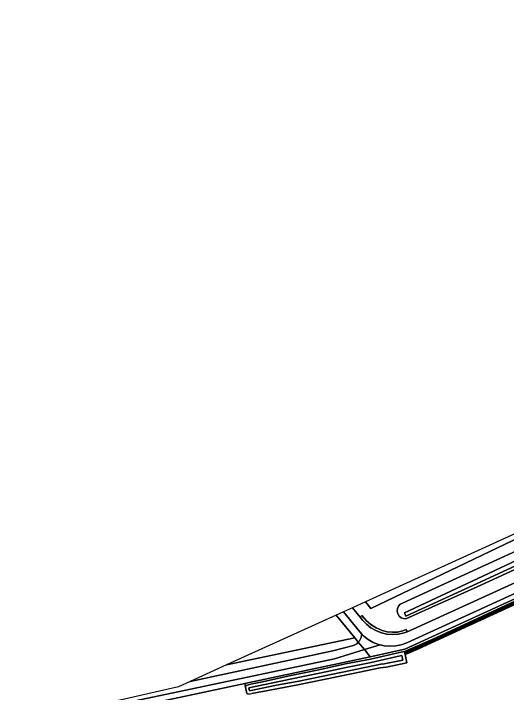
# Model space of a CAD drawing. Extents: x 154324 to 155744, y 382937 to 384188.
# Drawn here: x 154324.8 to 154511.1, y 383651.6 to 383908 of the extents above; entities that cross this region are included whole.
import ezdxf

# ---------------------------------------------------------------- set-up
doc = ezdxf.new("R2010")
doc.units = 0
for name, color, linetype in [('IMGEO_Bouwland', 7, 'Continuous'), ('IMGEO_Grasland_overig', 7, 'Continuous'), ('IMGEO_Groenvoorziening', 7, 'Continuous'), ('IMGEO_Hek', 7, 'Continuous'), ('IMGEO_Loofbos', 7, 'Continuous'), ('IMGEO_Oever', 7, 'Continuous'), ('IMGEO_Rijbaan_lokaal_gesloten', 7, 'Continuous'), ('IMGEO_Rijbaan_lokaal_halfverhard', 7, 'Continuous'), ('IMGEO_Waterloop', 7, 'Continuous')]:
    doc.layers.add(name, color=color, linetype=linetype)

msp = doc.modelspace()

# ---------------------------------------------------------------- linework, layer by layer
at = {"layer": 'IMGEO_Bouwland'}
for points in [[(154593.93, 383720.55), (154598.48, 383722.68), (154598.17, 383723.32), (154497.01, 383676.91), (154477.86, 383668.12), (154474.86, 383666.77), (154472.76, 383665.91), (154472.88, 383665.32), (154473.41, 383662.8), (154465.62, 383661.18), (154463.3, 383660.86), (154452.44, 383658.63), (154442.02, 383656.49), (154432.23, 383654.48), (154422.25, 383652.58), (154414.87, 383651.15)], [(154412.93, 383651.25), (154412.43, 383653.63), (154412.15, 383654.94), (154329.44, 383637.33)]]:
    msp.add_lwpolyline(points, dxfattribs=at)
at = {"layer": 'IMGEO_Grasland_overig'}
msp.add_lwpolyline([(154579.46, 383716.81), (154472.6, 383667.88), (154459.58, 383665.09), (154419.88, 383656.59), (154412.15, 383654.94), (154412.43, 383653.63), (154412.7, 383654.21), (154414.45, 383654.68), (154418.2, 383655.45), (154429, 383657.87), (154440.1, 383660.1), (154450.24, 383662.36), (154459.7, 383664.2), (154470.59, 383666.7), (154472.5, 383667.1), (154475.7, 383668.43), (154483.01, 383671.57), (154515.86, 383686.77)], dxfattribs=at)
at = {"layer": 'IMGEO_Groenvoorziening'}
for points in [[(154614.02, 383743.85), (154500, 383691.53), (154473.07, 383679.41), (154472.18, 383679.46), (154471.26, 383679.81), (154470.49, 383680.45), (154469.97, 383681.29), (154469.75, 383682.26), (154469.85, 383683.25), (154470.26, 383684.15), (154470.94, 383684.88), (154471.81, 383685.34), (154500, 383698.26), (154611.46, 383749.32)], [(154513.75, 383709.11), (154459.78, 383683.33), (154457.78, 383685.87), (154452.82, 383683.61), (154455.73, 383680.06), (154456.46, 383680.62), (154458.02, 383678.8), (154459.83, 383677.23), (154461.87, 383675.97), (154464.08, 383675.04), (154465.98, 383674.53), (154467.94, 383674.31), (154469.91, 383674.41), (154471.84, 383674.81), (154473.19, 383675.34), (154473.53, 383674.49), (154474.39, 383674.81), (154518.93, 383695.18)], [(154329.44, 383637.33), (154412.15, 383654.94), (154419.88, 383656.59), (154459.58, 383665.09), (154457.39, 383667.76), (154446.03, 383664.3), (154349.13, 383643.94)]]:
    msp.add_lwpolyline(points, dxfattribs=at)
for points in [[(154618.32, 383734.65), (154617.49, 383736.42), (154578.61, 383718.6), (154520.49, 383691.91), (154473.35, 383670.37), (154471.31, 383669.61), (154469.19, 383669.16), (154467.02, 383669.02), (154464.85, 383669.2), (154463.31, 383669.56), (154457.39, 383667.76), (154459.58, 383665.09), (154472.6, 383667.88), (154579.46, 383716.81)], [(154446.67, 383680.81), (154453.7, 383672.26), (154455.06, 383670.6), (154455.48, 383671.04), (154456.15, 383672.29), (154456.45, 383673.62), (154455.62, 383674.49), (154449.43, 383682.07)], [(154391.52, 383655.71), (154445.42, 383667.35), (154453.26, 383669.27), (154454.49, 383670.01), (154455.06, 383670.6), (154453.7, 383672.26), (154405.28, 383661.97)]]:
    msp.add_lwpolyline(points, close=True, dxfattribs=at)
at = {"layer": 'IMGEO_Hek'}
for points in [[(154459.58, 383665.09), (154472.6, 383667.88), (154579.46, 383716.81), (154700.77, 383772.49), (154776.62, 383807.22), (154800.33, 383818.09), (154852.28, 383841.89), (154892.94, 383860.56), (154996.51, 383908.03)], [(154335.86, 383605.18), (154329.44, 383637.33), (154419.88, 383656.59), (154459.58, 383665.09)]]:
    msp.add_lwpolyline(points, dxfattribs=at)
at = {"layer": 'IMGEO_Loofbos'}
for points in [[(154599.64, 383750.46), (154457.78, 383685.87), (154459.78, 383683.33), (154513.75, 383709.11), (154600.16, 383749.34), (154599.86, 383750)], [(154446.67, 383680.81), (154405.28, 383661.97), (154453.7, 383672.26)]]:
    msp.add_lwpolyline(points, close=True, dxfattribs=at)
at = {"layer": 'IMGEO_Oever'}
for points in [[(154966.18, 383892.22), (154964.62, 383891.5), (154877.89, 383851.74), (154825.83, 383827.84), (154791.82, 383812.32), (154670.71, 383756.97), (154477.72, 383668.43), (154474.72, 383667.08), (154473, 383666.38), (154472.89, 383666.9), (154475.83, 383668.12), (154483.14, 383671.26), (154516.01, 383686.46)], [(154825.58, 383828.59), (154791.39, 383813.11), (154730.12, 383784.97), (154703.9, 383772.98), (154678.35, 383761.34), (154658.09, 383752.13), (154630.45, 383739.3), (154602.44, 383726.47), (154578.11, 383715.32), (154549.87, 383702.37), (154515.86, 383686.77), (154483.01, 383671.57), (154475.7, 383668.43), (154472.5, 383667.1), (154472.76, 383665.91), (154474.86, 383666.77), (154477.86, 383668.12), (154497.01, 383676.91), (154598.17, 383723.32), (154670.85, 383756.67), (154791.96, 383812.01), (154825.97, 383827.53)]]:
    msp.add_lwpolyline(points, dxfattribs=at)
for points in [[(154612.37, 383747.37), (154611.46, 383749.32), (154500, 383698.26), (154471.81, 383685.34), (154470.94, 383684.88), (154470.26, 383684.15), (154469.85, 383683.25), (154469.75, 383682.26), (154469.97, 383681.29), (154470.49, 383680.45), (154471.26, 383679.81), (154472.18, 383679.46), (154473.07, 383679.41), (154500, 383691.53), (154614.02, 383743.85), (154613.37, 383745.23), (154611.5, 383744.07), (154500, 383692.8), (154473.03, 383680.4), (154472.57, 383681.6), (154500, 383694.5)], [(154442.02, 383656.49), (154452.44, 383658.63), (154463.3, 383660.86), (154465.62, 383661.18), (154473.41, 383662.8), (154472.88, 383665.32), (154472.76, 383665.91), (154472.5, 383667.1), (154470.59, 383666.7), (154459.7, 383664.2), (154450.24, 383662.36), (154440.1, 383660.1), (154429, 383657.87), (154418.2, 383655.45), (154414.45, 383654.68), (154412.7, 383654.21), (154412.43, 383653.63), (154412.93, 383651.25), (154413.21, 383651.01), (154414.36, 383651.11), (154414.87, 383651.15), (154422.25, 383652.58), (154432.23, 383654.48)], [(154425.72, 383655.79), (154429.28, 383656.59), (154440.37, 383658.82), (154450.5, 383661.07), (154459.97, 383662.91), (154470.87, 383665.42), (154471.49, 383665.55), (154471.6, 383665.05), (154471.86, 383663.82), (154464.27, 383662.24), (154464.22, 383662.39), (154452.17, 383659.92), (154441.76, 383657.77), (154431.97, 383655.77), (154424.15, 383654.28), (154413.9, 383652.15), (154413.65, 383653.37)]]:
    msp.add_lwpolyline(points, close=True, dxfattribs=at)
at = {"layer": 'IMGEO_Rijbaan_lokaal_gesloten'}
msp.add_lwpolyline([(154518.93, 383695.18), (154474.39, 383674.81), (154473.53, 383674.49), (154472.35, 383674.05), (154470.22, 383673.6), (154468.05, 383673.46), (154465.89, 383673.64), (154463.77, 383674.13), (154461.74, 383674.93), (154459.85, 383676.01), (154458.14, 383677.35), (154456.65, 383678.93), (154455.73, 383680.06), (154452.82, 383683.61), (154449.43, 383682.07), (154455.62, 383674.49), (154456.45, 383673.62), (154457.12, 383672.91), (154458.83, 383671.57), (154460.71, 383670.49), (154462.74, 383669.69), (154463.31, 383669.56), (154464.85, 383669.2), (154467.02, 383669.02), (154469.19, 383669.16), (154471.31, 383669.61), (154473.35, 383670.37), (154520.49, 383691.91)], dxfattribs=at)
at = {"layer": 'IMGEO_Rijbaan_lokaal_halfverhard'}
for points in [[(154455.73, 383680.06), (154456.65, 383678.93), (154458.14, 383677.35), (154459.85, 383676.01), (154461.74, 383674.93), (154463.77, 383674.13), (154465.89, 383673.64), (154468.05, 383673.46), (154470.22, 383673.6), (154472.35, 383674.05), (154473.53, 383674.49), (154473.19, 383675.34), (154471.84, 383674.81), (154469.91, 383674.41), (154467.94, 383674.31), (154465.98, 383674.53), (154464.08, 383675.04), (154461.87, 383675.97), (154459.83, 383677.23), (154458.02, 383678.8), (154456.46, 383680.62)], [(154455.06, 383670.6), (154457.39, 383667.76), (154463.31, 383669.56), (154462.74, 383669.69), (154460.71, 383670.49), (154458.83, 383671.57), (154457.12, 383672.91), (154456.45, 383673.62), (154456.15, 383672.29), (154455.48, 383671.04)]]:
    msp.add_lwpolyline(points, close=True, dxfattribs=at)
msp.add_lwpolyline([(154349.13, 383643.94), (154446.03, 383664.3), (154457.39, 383667.76), (154455.06, 383670.6), (154454.49, 383670.01), (154453.26, 383669.27), (154445.42, 383667.35), (154391.52, 383655.71), (154387.16, 383653.72), (154324.76, 383639.49)], dxfattribs=at)
at = {"layer": 'IMGEO_Waterloop'}
msp.add_lwpolyline([(154825.73, 383828.28), (154791.53, 383812.8), (154730.27, 383784.66), (154704.04, 383772.67), (154678.49, 383761.03), (154658.23, 383751.82), (154630.6, 383738.99), (154602.58, 383726.16), (154578.25, 383715.01), (154550.01, 383702.06), (154516.01, 383686.46), (154483.14, 383671.26), (154475.83, 383668.12), (154472.89, 383666.9), (154473, 383666.38), (154474.72, 383667.08), (154477.72, 383668.43), (154670.71, 383756.97), (154791.82, 383812.32), (154825.83, 383827.84)], dxfattribs=at)
for points in [[(154613.37, 383745.23), (154612.37, 383747.37), (154500, 383694.5), (154472.57, 383681.6), (154473.03, 383680.4), (154500, 383692.8), (154611.5, 383744.07)], [(154452.17, 383659.92), (154464.22, 383662.39), (154464.27, 383662.24), (154471.86, 383663.82), (154471.6, 383665.05), (154471.49, 383665.55), (154470.87, 383665.42), (154459.97, 383662.91), (154450.5, 383661.07), (154440.37, 383658.82), (154429.28, 383656.59), (154425.72, 383655.79), (154413.65, 383653.37), (154413.9, 383652.15), (154424.15, 383654.28), (154431.97, 383655.77), (154441.76, 383657.77)]]:
    msp.add_lwpolyline(points, close=True, dxfattribs=at)

doc.saveas('drawing.dxf')
